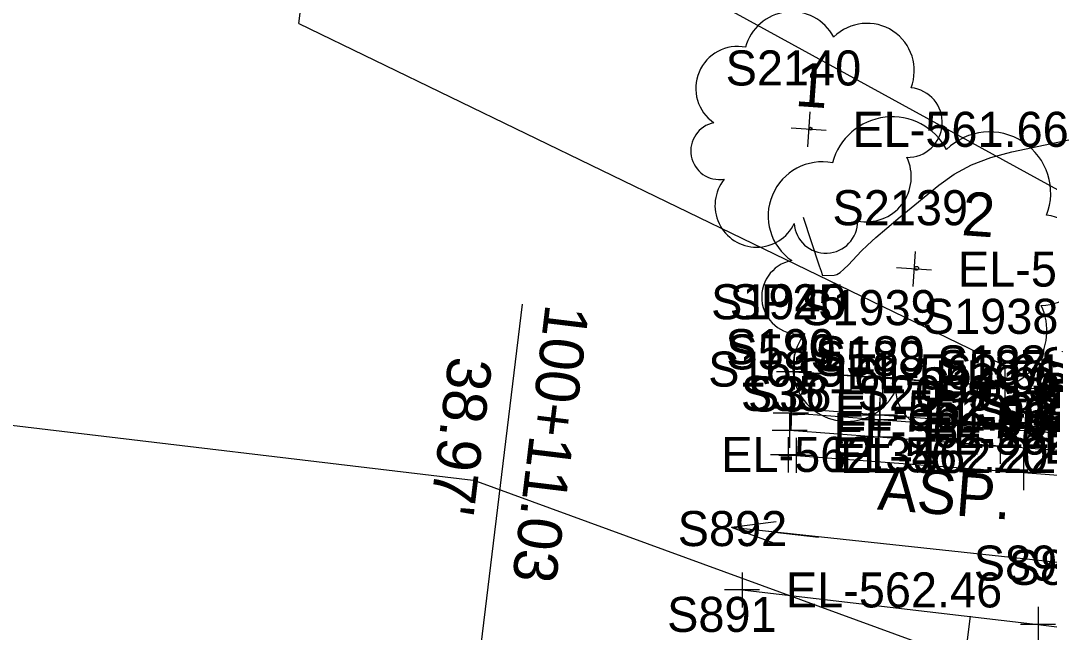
# Model space of a CAD drawing. Extents: x 1724534 to 1727318, y 657156 to 660047.
# Drawn here: x 1725057.4 to 1725174.7, y 658658.8 to 658728.6 of the extents above; entities that cross this region are included whole.
import ezdxf

# ---------------------------------------------------------------- set-up
doc = ezdxf.new("R2010")
doc.units = 0
for name, color, linetype in [('SURVEY - CENTERLINE - Preliminary Text', 7, 'Continuous'), ('SURVEY - CONTOURS - Intermediate with optional Text', 7, 'Continuous'), ('SURVEY - DTM - Breaklines', 7, 'Continuous'), ('SURVEY - DTM - Breaklines - Points - Elevations', 7, 'Continuous'), ('SURVEY - DTM - Breaklines - Points - Locators', 7, 'Continuous'), ('SURVEY - DTM - Breaklines - Points - Numbers', 7, 'Continuous'), ('SURVEY - PROPERTY - ROW Lines', 7, 'Continuous'), ('SURVEY - PROPERTY - ROW Lines - Points - Locators', 7, 'Continuous'), ('SURVEY - PROPERTY - ROW Lines - Points - Numbers', 7, 'Continuous'), ('SURVEY - PROPERTY - ROW Lines Text', 7, 'Continuous'), ('SURVEY - PROPERTY - Station and Offset Flags', 7, 'Continuous'), ('SURVEY - TRAFFIC CONTROL - Pavement Marking - Points - Elevations', 7, 'Continuous'), ('SURVEY - TRAFFIC CONTROL - Pavement Marking - Points - Locators', 7, 'Continuous'), ('SURVEY - TRAFFIC CONTROL - Pavement Marking - Points - Numbers', 7, 'Continuous'), ('SURVEY - TRAFFIC CONTROL - Pavement Marking with Text', 7, 'Continuous'), ('SURVEY - TRAFFIC CONTROL - Signs - Points - Numbers', 7, 'Continuous'), ('SURVEY - TRANSPORTATION - Features', 7, 'Continuous'), ('SURVEY - TRANSPORTATION - Features - Points - Elevations', 7, 'Continuous'), ('SURVEY - TRANSPORTATION - Features - Points - Locators', 7, 'Continuous'), ('SURVEY - TRANSPORTATION - Features - Points - Numbers', 7, 'Continuous'), ('SURVEY - TRANSPORTATION - Features Text', 7, 'Continuous'), ('SURVEY - TRANSPORTATION - Roads', 7, 'Continuous'), ('SURVEY - TRANSPORTATION - Roads - Points - Elevations', 7, 'Continuous'), ('SURVEY - TRANSPORTATION - Roads - Points - Locators', 7, 'Continuous'), ('SURVEY - TRANSPORTATION - Roads - Points - Numbers', 7, 'Continuous'), ('SURVEY - UTILITIES - Water with Text', 7, 'Continuous'), ('SURVEY - VEGETATION - Features - Points - Elevations', 7, 'Continuous'), ('SURVEY - VEGETATION - Features - Points - Locators', 7, 'Continuous'), ('SURVEY - VEGETATION - Features - Points - Numbers', 7, 'Continuous'), ('SURVEY - VEGETATION - Features with Text', 7, 'Continuous')]:
    doc.layers.add(name, color=color, linetype=linetype)

msp = doc.modelspace()

# ---------------------------------------------------------------- linework, layer by layer
at = {"layer": 'SURVEY - CENTERLINE - Preliminary Text'}
for p, q in [((1724907.42, 658700.24), (1725108.99, 658676.21)), ((1725165.11, 658655.74), (1725108.99, 658676.21)), ((1725165.11, 658655.74), (1725165.72, 658660.7))]:
    msp.add_line(p, q, dxfattribs=at)
at = {"layer": 'SURVEY - CONTOURS - Intermediate with optional Text'}
for points in [[(1725146.66, 658706.2), (1725148.47, 658700.67), (1725148.68, 658700.05), (1725148.81, 658699.68), (1725148.85, 658699.55), (1725150.17, 658699.6), (1725150.48, 658699.68), (1725150.85, 658699.9), (1725151.3, 658700.27), (1725151.82, 658700.78), (1725153.28, 658702.34), (1725153.97, 658703.02), (1725154.94, 658703.9), (1725156.18, 658704.97), (1725157.7, 658706.23), (1725162.12, 658709.87), (1725163.88, 658711.13), (1725165.86, 658712.18), (1725168.05, 658713.02), (1725170.45, 658713.66), (1725177.13, 658715.07)], [(1725145.23, 658683.68), (1725145.26, 658683.68), (1725145.41, 658683.69), (1725145.45, 658683.69), (1725145.56, 658683.7), (1725145.62, 658683.7), (1725145.71, 658683.7), (1725145.84, 658683.7), (1725146, 658683.71), (1725146.82, 658683.72), (1725145.87, 658683.8), (1725145.69, 658683.82), (1725145.56, 658683.83), (1725145.48, 658683.83), (1725145.44, 658683.84), (1725145.4, 658683.84), (1725145.39, 658683.84), (1725145.37, 658683.84), (1725145.36, 658683.84), (1725145.34, 658683.85), (1725145.29, 658683.85), (1725145.27, 658683.85), (1725145.26, 658683.85), (1725145.25, 658683.85), (1725145.24, 658683.85), (1725145.24, 658683.85)]]:
    msp.add_lwpolyline(points, dxfattribs=at)
at = {"layer": 'SURVEY - DTM - Breaklines'}
msp.add_lwpolyline([(1725233.2, 658713.47), (1725232.74, 658703.43), (1725232.05, 658692.63), (1725231.88, 658691.88), (1725231.26, 658689.64), (1725230.4, 658687.62), (1725229.22, 658685.55), (1725228.1, 658684.29), (1725226.88, 658683.11), (1725225.62, 658681.92), (1725224.14, 658681.03), (1725222.57, 658680.32), (1725220.95, 658679.73), (1725219.27, 658679.31), (1725217.57, 658679.05), (1725215.84, 658679.03), (1725214.2, 658679.14), (1725199.24, 658680.33), (1725184.28, 658681.45), (1725169.31, 658682.58), (1725155.39, 658683.63), (1725145.29, 658684.44)], dxfattribs=at)
at = {"layer": 'SURVEY - DTM - Breaklines - Points - Locators'}
for p, q in [((1725145.29, 658686.44), (1725145.29, 658682.44)), ((1725155.39, 658685.63), (1725155.39, 658681.63)), ((1725147.29, 658684.44), (1725143.29, 658684.44)), ((1725157.39, 658683.63), (1725153.39, 658683.63)), ((1725169.31, 658684.58), (1725169.31, 658680.58)), ((1725171.31, 658682.58), (1725167.31, 658682.58))]:
    msp.add_line(p, q, dxfattribs=at)
at = {"layer": 'SURVEY - PROPERTY - ROW Lines'}
msp.add_line((1725145.6, 658688.56), (1725223.52, 658683.14), dxfattribs=at)
at = {"layer": 'SURVEY - PROPERTY - ROW Lines - Points - Locators'}
for p, q in [((1725145.6, 658690.56), (1725145.6, 658686.56)), ((1725147.6, 658688.56), (1725143.6, 658688.56))]:
    msp.add_line(p, q, dxfattribs=at)
at = {"layer": 'SURVEY - PROPERTY - ROW Lines Text'}
msp.add_line((1725089.11, 658728.29), (1725097.21, 658795.17), dxfattribs=at)
msp.add_lwpolyline([(1725089.11, 658728.29), (1725175.43, 658686.46)], dxfattribs=at)
at = {"layer": 'SURVEY - PROPERTY - Station and Offset Flags'}
msp.add_line((1725109.48, 658653.86), (1725114.62, 658696.3), dxfattribs=at)
msp.add_lwpolyline([(1725116.85, 658741.62), (1725223.52, 658683.14)], dxfattribs=at)
at = {"layer": 'SURVEY - TRAFFIC CONTROL - Pavement Marking - Points - Locators'}
for p, q in [((1725178.48, 658679.15), (1725174.48, 658679.15)), ((1725139.67, 658665.69), (1725139.67, 658661.69)), ((1725141.67, 658663.69), (1725137.67, 658663.69)), ((1725173.44, 658661.75), (1725173.44, 658657.75)), ((1725175.44, 658659.75), (1725171.44, 658659.75))]:
    msp.add_line(p, q, dxfattribs=at)
at = {"layer": 'SURVEY - TRAFFIC CONTROL - Pavement Marking with Text'}
msp.add_lwpolyline([(1725139.67, 658663.69), (1725173.44, 658659.75), (1725177.41, 658659.27), (1725220.23, 658654.1)], dxfattribs=at)
at = {"layer": 'SURVEY - TRANSPORTATION - Features'}
for points in [[(1725224.09, 658718.95), (1725223.67, 658713.89), (1725223.64, 658712.3), (1725226.89, 658712.07), (1725226.6, 658703.64), (1725226.11, 658694.76), (1725225.7, 658692.77), (1725225.19, 658691.41), (1725225.04, 658689.47), (1725224.24, 658688.6), (1725223.41, 658687.75), (1725222.57, 658686.85), (1725221.6, 658686.08), (1725220.57, 658685.34), (1725219.39, 658684.94), (1725218.18, 658684.6), (1725216.95, 658684.33), (1725215.7, 658684.17), (1725214.58, 658684.03), (1725199.59, 658684.73), (1725184.62, 658685.76), (1725169.64, 658686.9), (1725155.71, 658687.89), (1725145.6, 658688.56)], [(1725233.66, 658713.45), (1725233.22, 658703.41), (1725232.94, 658696.68), (1725232.73, 658694.15), (1725232.5, 658692.47), (1725232.33, 658691.69), (1725231.73, 658689.38), (1725230.83, 658687.3), (1725229.63, 658685.16), (1725228.5, 658683.84), (1725227.23, 658682.64), (1725225.89, 658681.49), (1725224.38, 658680.56), (1725222.75, 658679.88), (1725221.08, 658679.28), (1725219.36, 658678.88), (1725217.62, 658678.6), (1725215.86, 658678.53), (1725214.15, 658678.61), (1725199.2, 658679.79), (1725184.24, 658680.91), (1725169.27, 658682.04), (1725155.35, 658683.09), (1725145.24, 658683.84)], [(1725144.92, 658679.1), (1725145.85, 658679.03), (1725171.78, 658677.08), (1725213.66, 658673.87), (1725229.6, 658672.56), (1725231.6, 658672.39), (1725247.53, 658670.98), (1725249.52, 658670.79), (1725265.45, 658669.23), (1725267.44, 658669.02), (1725268.8, 658668.86)]]:
    msp.add_lwpolyline(points, dxfattribs=at)
at = {"layer": 'SURVEY - TRANSPORTATION - Features - Points - Locators'}
for p, q in [((1725145.6, 658690.56), (1725145.6, 658686.56)), ((1725155.71, 658689.89), (1725155.71, 658685.89)), ((1725147.6, 658688.56), (1725143.6, 658688.56)), ((1725169.64, 658688.9), (1725169.64, 658684.9)), ((1725157.71, 658687.89), (1725153.71, 658687.89)), ((1725171.64, 658686.9), (1725167.64, 658686.9)), ((1725145.24, 658685.84), (1725145.24, 658681.84)), ((1725155.35, 658685.09), (1725155.35, 658681.09)), ((1725147.24, 658683.84), (1725143.24, 658683.84)), ((1725169.27, 658684.04), (1725169.27, 658680.04)), ((1725157.35, 658683.09), (1725153.35, 658683.09)), ((1725171.27, 658682.04), (1725167.27, 658682.04)), ((1725144.92, 658681.1), (1725144.92, 658677.1)), ((1725145.85, 658681.03), (1725145.85, 658677.03)), ((1725146.92, 658679.1), (1725142.92, 658679.1)), ((1725147.85, 658679.03), (1725143.85, 658679.03)), ((1725171.78, 658679.08), (1725171.78, 658675.08)), ((1725173.78, 658677.08), (1725169.78, 658677.08))]:
    msp.add_line(p, q, dxfattribs=at)
at = {"layer": 'SURVEY - TRANSPORTATION - Roads'}
msp.add_lwpolyline([(1725184.08, 658678.94), (1725169.12, 658680.08), (1725155.2, 658681.12), (1725145.09, 658681.88)], dxfattribs=at)
at = {"layer": 'SURVEY - TRANSPORTATION - Roads - Points - Locators'}
for p, q in [((1725145.09, 658683.88), (1725145.09, 658679.88)), ((1725155.2, 658683.12), (1725155.2, 658679.12)), ((1725147.09, 658681.88), (1725143.09, 658681.88)), ((1725169.12, 658682.08), (1725169.12, 658678.08)), ((1725157.2, 658681.12), (1725153.2, 658681.12)), ((1725171.12, 658680.08), (1725167.12, 658680.08))]:
    msp.add_line(p, q, dxfattribs=at)
at = {"layer": 'SURVEY - UTILITIES - Water with Text'}
for p, q in [((1725143.56, 658671.47), (1725138.45, 658670.8)), ((1725211.76, 658662.96), (1725138.45, 658670.8)), ((1725143.42, 658670.26), (1725138.45, 658670.8)), ((1725143.29, 658669.04), (1725138.45, 658670.8)), ((1725143.42, 658670.26), (1725138.45, 658670.8)), ((1725143.42, 658670.26), (1725148.39, 658669.71))]:
    msp.add_line(p, q, dxfattribs=at)
at = {"layer": 'SURVEY - VEGETATION - Features - Points - Locators'}
for p, q in [((1725147.4, 658718.22), (1725147.12, 658714.23)), ((1725149.26, 658716.08), (1725145.27, 658716.37)), ((1725159.44, 658702.28), (1725159.15, 658698.3)), ((1725161.29, 658700.15), (1725157.3, 658700.43))]:
    msp.add_line(p, q, dxfattribs=at)
at = {"layer": 'SURVEY - VEGETATION - Features with Text'}
for centre, radius in [((1725147.49, 658716.3), 0.166), ((1725159.59, 658700.38), 0.215)]:
    msp.add_circle(centre, radius, dxfattribs=at)
for centre, radius, start, end in [((1725145.33, 658724.22), 5.43, 27.8864, 165.4107), ((1725153.92, 658722.92), 5.4, 338.7823, 134.6208), ((1725139.16, 658720.91), 4.77, 78.8337, 235.6226), ((1725158.54, 658717.01), 3.98, 269.0352, 84.0354), ((1725156.8, 658710.63), 7.03, 27.8864, 165.4107), ((1725137.09, 658713.77), 3.27, 100.9499, 279.6955), ((1725167.91, 658708.95), 6.98, 338.7823, 134.6208), ((1725153.85, 658710.81), 5.13, 258.8763, 25.7219), ((1725148.82, 658706.35), 6.17, 78.8337, 235.6226), ((1725141.34, 658707.55), 4.76, 140.9705, 334.3902), ((1725173.89, 658701.3), 5.15, 269.0352, 84.0354), ((1725149.24, 658705.72), 3.62, 183.5892, 0.9084), ((1725146.14, 658697.1), 4.23, 100.9499, 279.6955), ((1725167.82, 658693.27), 6.64, 258.8763, 25.7219), ((1725151.63, 658689.06), 6.15, 140.9705, 334.3902), ((1725161.86, 658686.69), 4.68, 183.5892, 0.9084)]:
    msp.add_arc(centre, radius, start, end, dxfattribs=at)

# ---------------------------------------------------------------- texts
at = {"layer": 'SURVEY - DTM - Breaklines - Points - Elevations'}
for s, p in [('EL-562.47', (1725150.29, 658682.44)), ('EL-562.57', (1725160.39, 658681.63))]:
    msp.add_text(s, height=4, dxfattribs=at).set_placement(p)
at = {"layer": 'SURVEY - DTM - Breaklines - Points - Numbers'}
for s, p in [('S190', (1725137.78, 658689.44)), ('S189', (1725148.04, 658688.63)), ('S188', (1725161.93, 658687.58))]:
    msp.add_text(s, height=4, dxfattribs=at).set_placement(p)
at = {"layer": 'SURVEY - PROPERTY - ROW Lines - Points - Numbers'}
msp.add_text('SP25', height=4, dxfattribs=at).set_placement((1725138.26, 658694.56))
at = {"layer": 'SURVEY - PROPERTY - Station and Offset Flags'}
for s, p in [('100+11.03', (1725117.27, 658696.41)), ("38.97'", (1725106.23, 658690.45))]:
    msp.add_text(s, height=5, rotation=263.0935, dxfattribs=at).set_placement(p)
at = {"layer": 'SURVEY - TRAFFIC CONTROL - Pavement Marking - Points - Elevations'}
for s, p in [('EL-562.34', (1725137.29, 658677.15)), ('EL-562.46', (1725144.67, 658661.69))]:
    msp.add_text(s, height=4, dxfattribs=at).set_placement(p)
at = {"layer": 'SURVEY - TRAFFIC CONTROL - Pavement Marking - Points - Numbers'}
for s, p in [('S2099', (1725152.87, 658684.15)), ('S1053', (1725173.57, 658684.43)), ('S1082', (1725173.53, 658683.14)), ('S1080', (1725174.32, 658683.56)), ('S892', (1725132.33, 658668.69)), ('S893', (1725166.11, 658664.75)), ('S894', (1725170.08, 658664.27)), ('S891', (1725131.12, 658658.9))]:
    msp.add_text(s, height=4, dxfattribs=at).set_placement(p)
at = {"layer": 'SURVEY - TRAFFIC CONTROL - Signs - Points - Numbers'}
msp.add_text('S2119', height=4, dxfattribs=at).set_placement((1725173.74, 658687.37))
at = {"layer": 'SURVEY - TRANSPORTATION - Features - Points - Elevations'}
for s, p in [('EL-562.61', (1725151.6, 658686.56)), ('EL-562.66', (1725161.71, 658685.89)), ('EL-561.99', (1725150.24, 658681.84)), ('EL-562.05', (1725160.35, 658681.09)), ('EL-562.16', (1725174.27, 658680.04)), ('EL-562.20', (1725149.92, 658677.1)), ('EL-562.22', (1725150.85, 658677.03))]:
    msp.add_text(s, height=4, dxfattribs=at).set_placement(p)
at = {"layer": 'SURVEY - TRANSPORTATION - Features - Points - Numbers'}
for s, p in [('S1940', (1725136.14, 658694.56)), ('S1939', (1725146.41, 658693.89)), ('S1938', (1725160.3, 658692.9)), ('S589', (1725137.89, 658688.84)), ('S588', (1725147.97, 658688.09)), ('S587', (1725161.94, 658687.04)), ('S35', (1725139.54, 658684.1)), ('S36', (1725140.35, 658684.03)), ('S37', (1725166.39, 658682.08))]:
    msp.add_text(s, height=4, dxfattribs=at).set_placement(p)
at = {"layer": 'SURVEY - TRANSPORTATION - Features Text'}
for s, rotation, p in [('S.W.', 355.6302, (1725166.2, 658682.5)), ('ASP.', 355.6183, (1725155.04, 658672.87))]:
    msp.add_text(s, height=5, rotation=rotation, dxfattribs=at).set_placement(p)
at = {"layer": 'SURVEY - TRANSPORTATION - Roads - Points - Elevations'}
for s, p in [('EL-562.11', (1725150.09, 658679.88)), ('EL-562.20', (1725160.2, 658679.12)), ('EL-562.31', (1725174.12, 658678.08))]:
    msp.add_text(s, height=4, dxfattribs=at).set_placement(p)
at = {"layer": 'SURVEY - TRANSPORTATION - Roads - Points - Numbers'}
for s, p in [('S1615', (1725135.81, 658686.88)), ('S1614', (1725145.91, 658686.12)), ('S1613', (1725159.84, 658685.08))]:
    msp.add_text(s, height=4, dxfattribs=at).set_placement(p)
at = {"layer": 'SURVEY - VEGETATION - Features - Points - Elevations'}
for s, p in [('EL-561.66', (1725152.26, 658714.23)), ('EL-562.47', (1725164.3, 658698.29))]:
    msp.add_text(s, height=4, dxfattribs=at).set_placement(p)
at = {"layer": 'SURVEY - VEGETATION - Features - Points - Numbers'}
for s, p in [('S2140', (1725137.8, 658721.23)), ('S2139', (1725149.99, 658705.29))]:
    msp.add_text(s, height=4, dxfattribs=at).set_placement(p)
at = {"layer": 'SURVEY - VEGETATION - Features with Text'}
for s, p in [('1', (1725145.63, 658718.91)), ('2', (1725164.63, 658704.17))]:
    msp.add_text(s, height=5, rotation=355.9182, dxfattribs=at).set_placement(p)

doc.saveas('drawing.dxf')
